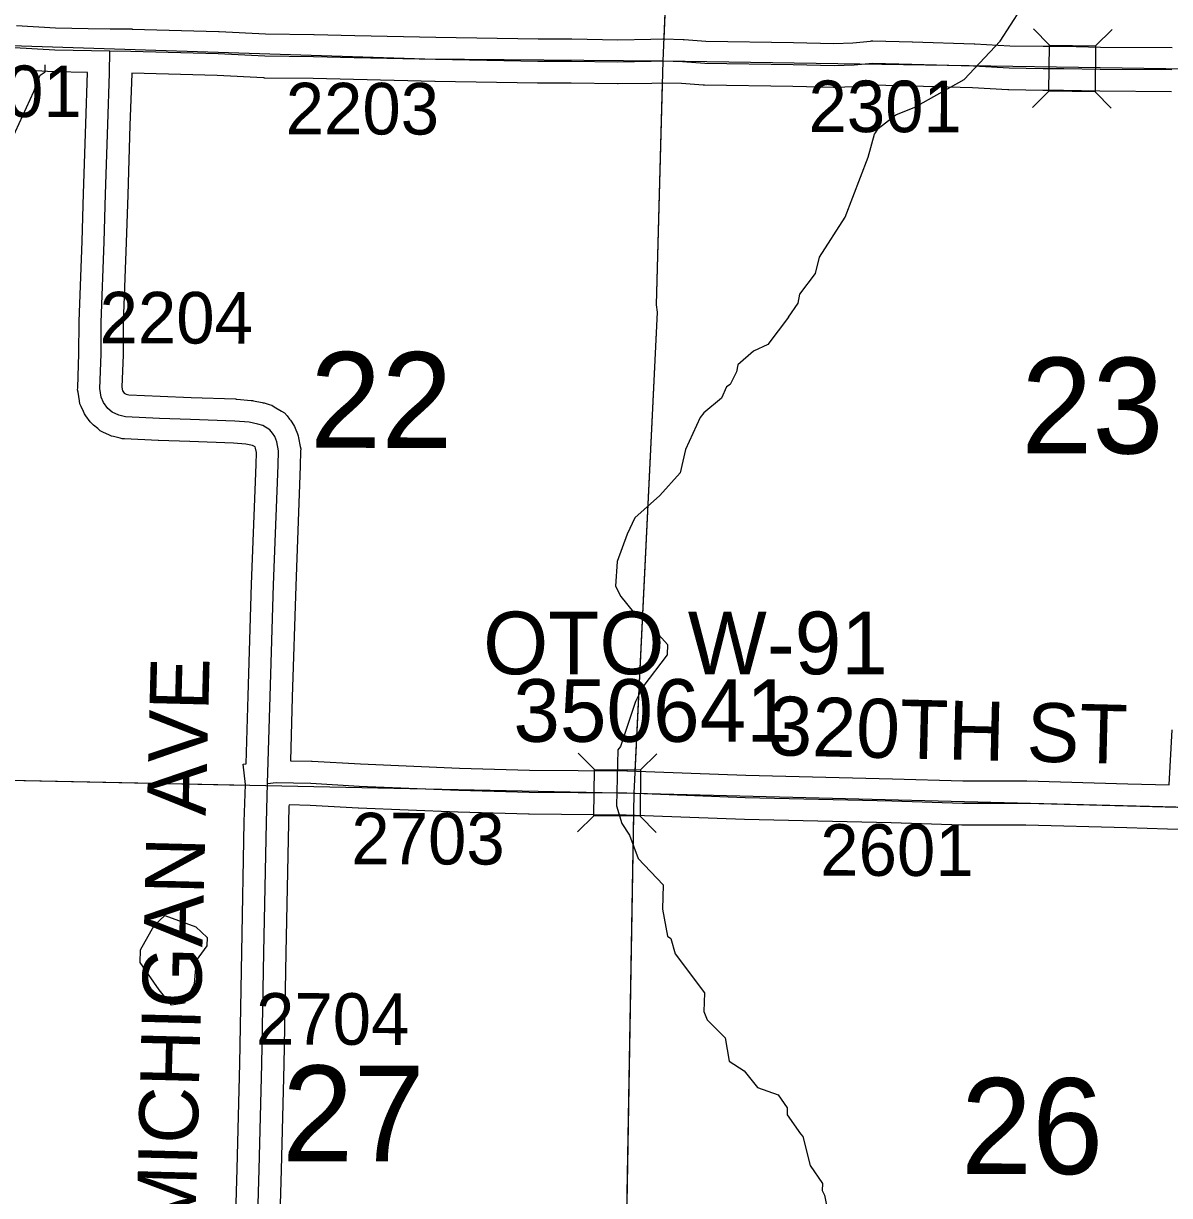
# Model space of a CAD drawing. Extents: x -157.2 to -99.3, y 12.2 to 46.2.
# Drawn here: x -120.062 to -118.506, y 17.667 to 19.258 of the extents above; entities that cross this region are included whole.
import ezdxf

# ---------------------------------------------------------------- set-up
doc = ezdxf.new("R2010")
doc.units = 0
for name, color, linetype in [('tdCoHydroRiver', 7, 'Continuous'), ('tdCoSecRdNmbr', 7, 'Continuous'), ('tdCoSecRdTxt', 7, 'Continuous'), ('tdCoSecRteBand', 7, 'Continuous'), ('tdCoSecRteCL', 7, 'Continuous'), ('tdCoSectLine', 7, 'Continuous'), ('tdCoSectLinePart', 7, 'Continuous'), ('tdCoSectNmbr', 7, 'Continuous'), ('tdCoStrucSec', 7, 'Continuous'), ('tdCoStrucSecCoName', 7, 'Continuous'), ('tdCoStrucSecFHWANum', 7, 'Continuous'), ('tdCoSurfConc', 7, 'Continuous'), ('tdCoSurfGravel', 7, 'Continuous')]:
    doc.layers.add(name, color=color, linetype=linetype)

msp = doc.modelspace()

# ---------------------------------------------------------------- linework, layer by layer
at = {"layer": 'tdCoHydroRiver'}
for points in [[(-119.0231, 18.8592), (-119.0099, 18.8779), (-119.0079, 18.8905), (-118.9865, 18.9184), (-118.9811, 18.9404), (-118.9462, 18.9948), (-118.9152, 19.0763), (-118.9065, 19.1076), (-118.9049, 19.1091), (-118.9015, 19.1154), (-118.8774, 19.1336), (-118.8518, 19.144), (-118.7845, 19.1816), (-118.7358, 19.2339), (-118.7078, 19.2774)], [(-120.2363, 18.8961), (-120.216, 18.9461), (-120.2046, 18.9568), (-120.1866, 18.9816), (-120.1282, 19.0399), (-120.0776, 19.1001), (-120.0475, 19.1656), (-120.039, 19.1874), (-120.0325, 19.192), (-120.0323, 19.2014)], [(-119.0231, 18.8592), (-119.0513, 18.8219), (-119.0706, 18.8128), (-119.0919, 18.7943), (-119.0938, 18.7849), (-119.1023, 18.7676), (-119.1071, 18.7646), (-119.1139, 18.749), (-119.1381, 18.7291), (-119.143, 18.723), (-119.1631, 18.6793), (-119.1703, 18.6479), (-119.1979, 18.6171), (-119.2319, 18.5865), (-119.242, 18.5647), (-119.2556, 18.5272), (-119.2581, 18.4941), (-119.2506, 18.4797), (-119.2338, 18.4587), (-119.2152, 18.4456), (-119.1876, 18.4149), (-119.188, 18.4007), (-119.2208, 18.3574), (-119.2308, 18.3371), (-119.2514, 18.2761), (-119.2547, 18.2715), (-119.2567, 18.1958), (-119.2495, 18.1719), (-119.2389, 18.1559), (-119.2271, 18.124), (-119.1934, 18.0883), (-119.1943, 18.0552), (-119.1874, 18.0187), (-119.1827, 18.0154), (-119.177, 17.9948), (-119.1374, 17.9416), (-119.1381, 17.9164), (-119.1336, 17.9052), (-119.1091, 17.8809), (-119.1036, 17.8492), (-119.0834, 17.836), (-119.0651, 17.8134), (-119.037, 17.8032), (-119.0249, 17.7855), (-119.0251, 17.776), (-119.0069, 17.7503), (-119.0038, 17.747), (-118.9938, 17.7073), (-118.9771, 17.6832), (-118.9774, 17.6737), (-118.9744, 17.6673), (-118.9688, 17.6403)], [(-119.8606, 17.925), (-119.8774, 17.946), (-119.9032, 17.983), (-119.9028, 18.0003), (-119.8845, 18.033), (-119.8699, 18.0468), (-119.8277, 18.0314), (-119.8124, 18.0168), (-119.8127, 18.0057), (-119.8274, 17.9856), (-119.8298, 17.9541), (-119.8432, 17.9277), (-119.8606, 17.925)]]:
    msp.add_lwpolyline(points, dxfattribs=at)
at = {"layer": 'tdCoSecRteBand'}
for points in [[(-120.0713, 19.2552), (-120.0181, 19.2519), (-119.974, 19.2511), (-119.944, 19.2506), (-119.9141, 19.2503), (-119.9141, 19.2501), (-119.914, 19.2501), (-119.914, 19.2501), (-119.7968, 19.2469), (-119.7964, 19.2469), (-119.7961, 19.2469), (-119.7333, 19.2437), (-119.6675, 19.243), (-119.6673, 19.243), (-119.6671, 19.243), (-119.6121, 19.2415), (-119.5018, 19.2391), (-119.3631, 19.2367), (-119.3179, 19.2367), (-119.3177, 19.2367), (-119.3175, 19.2367), (-119.2548, 19.2357), (-119.2101, 19.2364), (-119.1938, 19.2369), (-119.1929, 19.2369), (-119.1921, 19.2369), (-119.1662, 19.2362), (-119.1655, 19.2361), (-119.1648, 19.2361), (-119.1356, 19.2339), (-119.0163, 19.232), (-119.0163, 19.232), (-119.0162, 19.232), (-118.9616, 19.2308), (-118.9359, 19.2317), (-118.912, 19.2338), (-118.9103, 19.234), (-118.9086, 19.234), (-118.8551, 19.2327), (-118.855, 19.2327), (-118.8549, 19.2327), (-118.7711, 19.2302), (-118.7707, 19.2302), (-118.7703, 19.2302), (-118.7225, 19.2275), (-118.6773, 19.2268), (-118.6494, 19.2268), (-118.6491, 19.2268), (-118.6488, 19.2268), (-118.5997, 19.2258), (-118.5024, 19.2251)], [(-119.7763, 17.5462), (-119.7718, 17.703), (-119.7681, 17.8459), (-119.7654, 17.9972), (-119.7654, 17.9972), (-119.7654, 17.9972), (-119.762, 18.1736), (-119.762, 18.1737), (-119.762, 18.1739), (-119.7604, 18.2248), (-119.7635, 18.2524), (-119.7596, 18.2529), (-119.7568, 18.345), (-119.7568, 18.345), (-119.7568, 18.3451), (-119.7521, 18.4965), (-119.7521, 18.4966), (-119.7521, 18.4967), (-119.7459, 18.659), (-119.7455, 18.6754), (-119.7466, 18.6812), (-119.7474, 18.6831), (-119.7491, 18.6841), (-119.7509, 18.6847), (-119.7598, 18.6865), (-119.7768, 18.688), (-119.8361, 18.6902), (-119.8783, 18.6917), (-119.8785, 18.6917), (-119.8787, 18.6917), (-119.9248, 18.6939), (-119.9278, 18.6941), (-119.9306, 18.6948), (-119.9395, 18.697), (-119.9422, 18.6977), (-119.9448, 18.6989), (-119.9539, 18.703), (-119.9578, 18.7048), (-119.961, 18.7077), (-119.9667, 18.7126), (-119.9691, 18.7147), (-119.971, 18.7172), (-119.9769, 18.7251), (-119.979, 18.7278), (-119.9803, 18.7309), (-119.9835, 18.738), (-119.9851, 18.7415), (-119.9857, 18.7454), (-119.9877, 18.7572), (-119.9882, 18.7602), (-119.9881, 18.7632), (-119.9864, 18.8096), (-119.9861, 18.8521), (-119.9861, 18.8525), (-119.9861, 18.853), (-119.9822, 18.9624), (-119.9802, 19.0269), (-119.9802, 19.0269), (-119.9802, 19.0269), (-119.9773, 19.1216), (-119.9773, 19.1217), (-119.9773, 19.1217), (-119.9748, 19.1911), (-120.0198, 19.1919), (-120.0205, 19.1919), (-120.0212, 19.1919), (-120.0757, 19.1954)], [(-118.503, 19.1651), (-118.6003, 19.1658), (-118.6005, 19.1658), (-118.6007, 19.1658), (-118.6497, 19.1668), (-118.6775, 19.1668), (-118.6777, 19.1668), (-118.678, 19.1668), (-118.7241, 19.1676), (-118.7247, 19.1676), (-118.7253, 19.1676), (-118.7732, 19.1703), (-118.8566, 19.1727), (-118.9083, 19.1739), (-118.9313, 19.1719), (-118.9321, 19.1718), (-118.9329, 19.1718), (-118.9603, 19.1708), (-118.9611, 19.1707), (-118.962, 19.1708), (-119.0174, 19.172), (-119.1374, 19.174), (-119.1383, 19.174), (-119.1391, 19.174), (-119.1685, 19.1762), (-119.1929, 19.1769), (-119.2085, 19.1764), (-119.2087, 19.1764), (-119.2089, 19.1764), (-119.2543, 19.1757), (-119.2548, 19.1757), (-119.2553, 19.1757), (-119.3182, 19.1767), (-119.3633, 19.1767), (-119.3636, 19.1767), (-119.3638, 19.1767), (-119.5029, 19.1791), (-119.503, 19.1791), (-119.5031, 19.1791), (-119.6136, 19.1815), (-119.6136, 19.1815), (-119.6137, 19.1815), (-119.6684, 19.183), (-119.7345, 19.1837), (-119.7351, 19.1838), (-119.7357, 19.1838), (-119.7988, 19.187), (-119.9148, 19.1901), (-119.9148, 19.1898), (-119.9148, 19.1894), (-119.9173, 19.1197), (-119.9202, 19.0251), (-119.9222, 18.9605), (-119.9222, 18.9604), (-119.9222, 18.9603), (-119.9262, 18.8513), (-119.9264, 18.8088), (-119.9264, 18.8083), (-119.9264, 18.8079), (-119.928, 18.7641), (-119.9272, 18.759), (-119.9269, 18.7585), (-119.9249, 18.7558), (-119.9249, 18.7558), (-119.9222, 18.7545), (-119.9189, 18.7537), (-119.876, 18.7517), (-119.834, 18.7502), (-119.834, 18.7502), (-119.834, 18.7502), (-119.7738, 18.748), (-119.773, 18.7479), (-119.7722, 18.7479), (-119.7528, 18.7461), (-119.751, 18.746), (-119.7493, 18.7456), (-119.7375, 18.7432), (-119.7362, 18.7429), (-119.7351, 18.7426), (-119.7284, 18.7406), (-119.7247, 18.7395), (-119.7215, 18.7375), (-119.7116, 18.7316), (-119.7072, 18.729), (-119.7039, 18.725), (-119.7004, 18.7208), (-119.6992, 18.7193), (-119.6982, 18.7177), (-119.6953, 18.713), (-119.6938, 18.7107), (-119.6928, 18.7082), (-119.6898, 18.7008), (-119.6887, 18.698), (-119.6882, 18.6951), (-119.686, 18.6833), (-119.6854, 18.6802), (-119.6855, 18.677), (-119.686, 18.6573), (-119.686, 18.6571), (-119.686, 18.6569), (-119.6921, 18.4945), (-119.6968, 18.3432), (-119.6994, 18.2569), (-119.6708, 18.2563), (-119.6702, 18.2563), (-119.6697, 18.2563), (-119.6043, 18.2526), (-119.4698, 18.2469), (-119.3747, 18.2442), (-119.2426, 18.2432), (-119.2421, 18.2432), (-119.2416, 18.2432), (-119.0811, 18.2371), (-118.882, 18.2324), (-118.8819, 18.2324), (-118.8818, 18.2324), (-118.7863, 18.2294), (-118.7005, 18.2294), (-118.7001, 18.2294), (-118.6997, 18.2294), (-118.5623, 18.2257), (-118.5623, 18.2257), (-118.5623, 18.2257), (-118.5064, 18.2242)], [(-118.5064, 18.2242), (-118.5024, 18.2988)], [(-118.4791, 18.1634), (-118.5087, 18.1642), (-118.564, 18.1657), (-118.7009, 18.1694), (-118.7868, 18.1694), (-118.7873, 18.1694), (-118.7877, 18.1694), (-118.8836, 18.1724), (-119.0827, 18.1771), (-119.0829, 18.1771), (-119.0831, 18.1771), (-119.2435, 18.1832), (-119.3754, 18.1842), (-119.3758, 18.1842), (-119.3761, 18.1842), (-119.4717, 18.187), (-119.472, 18.187), (-119.4722, 18.187), (-119.6071, 18.1926), (-119.6073, 18.1926), (-119.6075, 18.1927), (-119.6725, 18.1963), (-119.7012, 18.1969), (-119.7013, 18.1951), (-119.702, 18.1722), (-119.7054, 17.9961), (-119.7082, 17.8447), (-119.7082, 17.8446), (-119.7082, 17.8445), (-119.7119, 17.7014), (-119.7119, 17.7014), (-119.7119, 17.7014), (-119.7163, 17.5446)]]:
    msp.add_lwpolyline(points, dxfattribs=at)
at = {"layer": 'tdCoSecRteCL'}
for points in [[(-120.3935, 19.485), (-120.3912, 19.4816), (-120.3853, 19.4739), (-120.3759, 19.4631), (-120.3372, 19.4214), (-120.2536, 19.3351), (-120.2082, 19.2882), (-120.183, 19.2628), (-120.1663, 19.2495), (-120.1517, 19.2419), (-120.1345, 19.235), (-120.1239, 19.2315), (-120.1058, 19.2285), (-120.0738, 19.2253), (-120.0193, 19.2219), (-119.9445, 19.2206)], [(-119.7304, 18.226), (-119.7268, 18.3441), (-119.7221, 18.4955), (-119.716, 18.6581), (-119.7155, 18.6778), (-119.7177, 18.6896), (-119.7206, 18.697), (-119.7236, 18.7017), (-119.7271, 18.7059), (-119.7369, 18.7118), (-119.7436, 18.7138), (-119.7554, 18.7163), (-119.7749, 18.718), (-119.8351, 18.7202), (-119.8772, 18.7217), (-119.9234, 18.7239), (-119.9322, 18.7261), (-119.9414, 18.7303), (-119.947, 18.7352), (-119.9529, 18.7431), (-119.9561, 18.7503), (-119.9581, 18.7621), (-119.9564, 18.809), (-119.9561, 18.8519), (-119.9522, 18.9614), (-119.9502, 19.026), (-119.9473, 19.1207), (-119.9448, 19.1905), (-119.9445, 19.2206)], [(-119.9445, 19.2206), (-119.9162, 19.2202), (-119.7976, 19.217), (-119.7342, 19.2137), (-119.6679, 19.213), (-119.6129, 19.2115), (-119.5024, 19.2091), (-119.3633, 19.2067), (-119.3179, 19.2067), (-119.2548, 19.2057), (-119.2094, 19.2064), (-119.1929, 19.2069), (-119.167, 19.2062), (-119.1369, 19.204), (-119.0168, 19.202), (-118.9613, 19.2008), (-118.934, 19.2017), (-118.9093, 19.204), (-118.8558, 19.2027), (-118.772, 19.2003), (-118.7236, 19.1975), (-118.6775, 19.1968), (-118.6494, 19.1968), (-118.6001, 19.1958), (-118.5027, 19.1951)], [(-119.7477, 17.485), (-119.7463, 17.5454), (-119.7418, 17.7022), (-119.7381, 17.8452), (-119.7354, 17.9967), (-119.732, 18.173), (-119.7304, 18.226)], [(-119.7304, 18.226), (-119.7187, 18.2273), (-119.6714, 18.2263), (-119.6058, 18.2226), (-119.4709, 18.2169), (-119.3752, 18.2142), (-119.2428, 18.2132), (-119.082, 18.2071), (-118.8827, 18.2024), (-118.7868, 18.1994), (-118.7005, 18.1994), (-118.5631, 18.1957), (-118.4779, 18.1934)]]:
    msp.add_lwpolyline(points, dxfattribs=at)
at = {"layer": 'tdCoSectLine'}
for points in [[(-119.1933, 19.2069), (-119.1513, 20.213)], [(-120.1913, 19.2314), (-119.5167, 19.2096), (-119.1933, 19.2069)], [(-119.2327, 18.2128), (-119.201, 18.8657), (-119.2023, 18.8756), (-119.1933, 19.2069)], [(-119.1933, 19.2069), (-118.1845, 19.1916)], [(-120.2332, 18.2337), (-119.2327, 18.2128)], [(-119.2498, 17.228), (-119.2327, 18.2128)], [(-119.2327, 18.2128), (-118.2279, 18.1874)]]:
    msp.add_lwpolyline(points, dxfattribs=at)
at = {"layer": 'tdCoSectLinePart'}
for points in [[(-119.192, 19.2368), (-119.1737, 19.6751)], [(-119.2312, 18.2428), (-119.201, 18.8657), (-119.2023, 18.8756), (-119.1941, 19.1769)], [(-120.2332, 18.2337), (-119.7607, 18.2238)], [(-119.2451, 17.498), (-119.2332, 18.1829)]]:
    msp.add_lwpolyline(points, dxfattribs=at)
at = {"layer": 'tdCoStrucSec'}
for p, q in [((-118.6688, 19.2283), (-118.6907, 19.2507)), ((-118.6062, 19.2276), (-118.5838, 19.2495)), ((-118.6695, 19.1657), (-118.6919, 19.1439)), ((-118.6069, 19.165), (-118.5851, 19.1426)), ((-119.2867, 18.2449), (-119.3087, 18.2672)), ((-119.2241, 18.2444), (-119.2018, 18.2664)), ((-119.2872, 18.1823), (-119.3095, 18.1603)), ((-119.2246, 18.1818), (-119.2026, 18.1595))]:
    msp.add_line(p, q, dxfattribs=at)
for points in [[(-118.6688, 19.2283), (-118.6062, 19.2276), (-118.6069, 19.165), (-118.6695, 19.1657)], [(-119.2867, 18.2449), (-119.2241, 18.2444), (-119.2246, 18.1818), (-119.2872, 18.1823)]]:
    msp.add_lwpolyline(points, close=True, dxfattribs=at)
at = {"layer": 'tdCoSurfConc'}
msp.add_lwpolyline([(-120.0738, 19.2253), (-120.0193, 19.2219), (-119.9445, 19.2206), (-119.9162, 19.2202), (-119.7976, 19.217), (-119.7342, 19.2137), (-119.6679, 19.213), (-119.6129, 19.2115), (-119.5024, 19.2091), (-119.3633, 19.2067), (-119.3179, 19.2067), (-119.2548, 19.2057), (-119.2094, 19.2064), (-119.1929, 19.2069), (-119.167, 19.2062), (-119.1369, 19.204), (-119.0168, 19.202), (-118.9613, 19.2008), (-118.934, 19.2017), (-118.9093, 19.204), (-118.8558, 19.2027), (-118.772, 19.2003), (-118.7236, 19.1975), (-118.6775, 19.1968), (-118.6494, 19.1968), (-118.6001, 19.1958), (-118.5027, 19.1951)], dxfattribs=at)
at = {"layer": 'tdCoSurfGravel'}
for points in [[(-119.7463, 17.5454), (-119.7418, 17.7022), (-119.7381, 17.8452), (-119.7354, 17.9967), (-119.732, 18.173), (-119.7304, 18.226), (-119.7268, 18.3441), (-119.7221, 18.4955), (-119.716, 18.6581), (-119.7155, 18.6778), (-119.7177, 18.6896), (-119.7206, 18.697), (-119.7236, 18.7017), (-119.7271, 18.7059), (-119.7369, 18.7118), (-119.7436, 18.7138), (-119.7554, 18.7163), (-119.7749, 18.718), (-119.8351, 18.7202), (-119.8772, 18.7217), (-119.9234, 18.7239), (-119.9322, 18.7261), (-119.9414, 18.7303), (-119.947, 18.7352), (-119.9529, 18.7431), (-119.9561, 18.7503), (-119.9581, 18.7621), (-119.9564, 18.809), (-119.9561, 18.8519), (-119.9522, 18.9614), (-119.9502, 19.026), (-119.9473, 19.1207), (-119.9448, 19.1905), (-119.9445, 19.2206)], [(-119.7304, 18.226), (-119.7187, 18.2273), (-119.6714, 18.2263), (-119.6058, 18.2226), (-119.4709, 18.2169), (-119.3752, 18.2142), (-119.2428, 18.2132), (-119.082, 18.2071), (-118.8827, 18.2024), (-118.7868, 18.1994), (-118.7005, 18.1994), (-118.5631, 18.1957), (-118.4779, 18.1934)]]:
    msp.add_lwpolyline(points, dxfattribs=at)

# ---------------------------------------------------------------- texts
at = {"layer": 'tdCoSecRdNmbr'}
for s, rotation, p in [('2201', 359.9087, (-120.191, 19.1309)), ('2203', 359.9091, (-119.7058, 19.1073)), ('2301', 359.9096, (-118.9961, 19.1104)), ('2204', 359.9089, (-119.9585, 18.8235)), ('2703', 359.9092, (-119.6167, 18.1163)), ('2601', 359.9097, (-118.9801, 18.1008)), ('2704', 359.9091, (-119.7461, 17.8715))]:
    msp.add_text(s, height=0.07, rotation=rotation, dxfattribs=at).set_placement(p)
at = {"layer": 'tdCoSecRdTxt'}
for s, rotation, p in [('MICHIGAN AVE', 88.5628, (-119.8285, 17.6173)), ('320TH ST', 358.5869, (-119.0512, 18.2646))]:
    msp.add_text(s, height=0.08, rotation=rotation, dxfattribs=at).set_placement(p)
at = {"layer": 'tdCoSectNmbr'}
for s, rotation, p in [('22', 359.9091, (-119.6727, 18.6818)), ('23', 359.9098, (-118.7074, 18.6742)), ('27', 359.9091, (-119.7107, 17.7132)), ('26', 359.9098, (-118.7893, 17.6961))]:
    msp.add_text(s, height=0.13, rotation=rotation, dxfattribs=at).set_placement(p)
at = {"layer": 'tdCoStrucSecCoName'}
msp.add_text('OTO W-91', height=0.085, dxfattribs=at).set_placement((-119.4377, 18.3743))
at = {"layer": 'tdCoStrucSecFHWANum'}
msp.add_text('350641', height=0.085, dxfattribs=at).set_placement((-119.3967, 18.2826))

doc.saveas('drawing.dxf')
